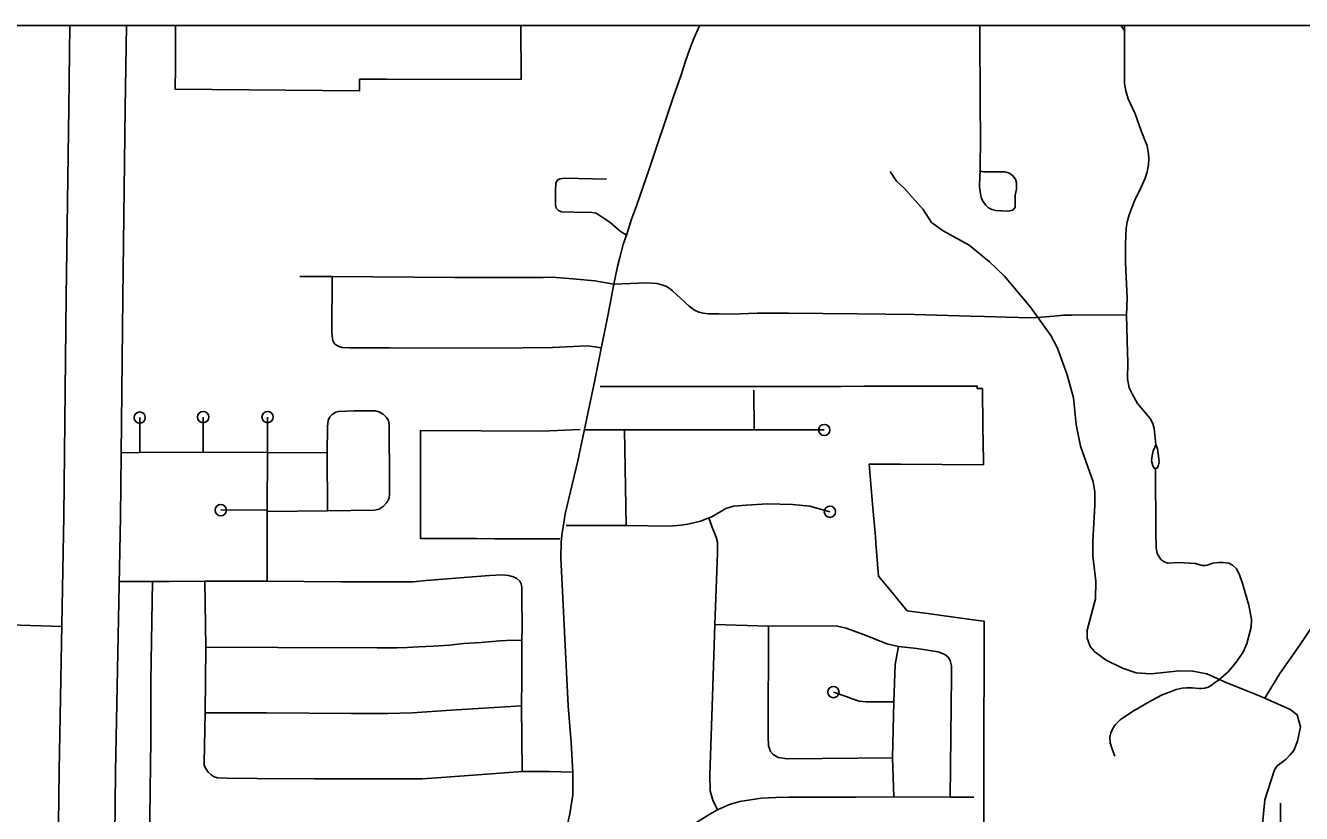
# Model space of a CAD drawing. Extents: x 670147 to 673275, y 705573 to 707613.
# Drawn here: x 671930 to 672042.9, y 706619.7 to 706689.4 of the extents above; entities that cross this region are included whole.
import ezdxf

# ---------------------------------------------------------------- set-up
doc = ezdxf.new("R2010")
doc.units = 0
for name, color, linetype in [('10', 7, 'Continuous'), ('31', 7, 'Continuous'), ('32', 7, 'Continuous'), ('33', 7, 'Continuous'), ('35', 7, 'Continuous'), ('45', 7, 'Continuous'), ('5', 7, 'Continuous'), ('6', 7, 'Continuous'), ('R_NoPlot', 7, 'Continuous')]:
    doc.layers.add(name, color=color, linetype=linetype)

msp = doc.modelspace()

# ---------------------------------------------------------------- linework, layer by layer
at = {"layer": '10'}
for points in [[(671930.13, 706499.79), (671925.13, 706499.78), (671925.13, 706500.12), (671925.13, 706501.85), (671925.65, 706510.48), (671926.59, 706517.77), (671928.69, 706528.12), (671930.84, 706541.2), (671931.4, 706546.67), (671931.75, 706552.18), (671931.99, 706562.89), (671932.18, 706576.27), (671932.76, 706609.15), (671932.93, 706623.46), (671933.36, 706645.99), (671933.56, 706665.36), (671933.78, 706682.1), (671933.89, 706689.36)], [(671938.89, 706689.36), (671938.78, 706682.03), (671938.56, 706665.3), (671938.36, 706645.91), (671937.93, 706623.38), (671937.76, 706609.07), (671937.18, 706576.19), (671936.99, 706562.8), (671936.75, 706551.96), (671936.38, 706546.26), (671935.8, 706540.54), (671933.61, 706527.22), (671931.53, 706516.95), (671930.63, 706510.01), (671930.13, 706501.71), (671930.13, 706500.29), (671930.13, 706499.79)]]:
    msp.add_lwpolyline(points, dxfattribs=at)
at = {"layer": '31'}
for points in [[(672014.42, 706689.36), (672014.4, 706689.3), (672014.43, 706682.1), (672014.44, 706679.66), (672014.43, 706676.48)], [(672026.87, 706689.36), (672027.05, 706689.12), (672027.21, 706688.91)], [(672029.96, 706652.29), (672029.81, 706653.7), (672029.69, 706654.15), (672029.46, 706654.6), (672029.13, 706654.99), (672028.36, 706655.93), (672027.87, 706656.77), (672027.61, 706657.32), (672027.47, 706658.11), (672027.5, 706659.61), (672027.45, 706660.42), (672027.38, 706663.75), (672027.42, 706665.25), (672027.29, 706668.41), (672027.28, 706669.96), (672027.3, 706670.82), (672027.35, 706671.4), (672027.44, 706671.98), (672027.6, 706672.61), (672027.86, 706673.31), (672028.09, 706673.86), (672028.66, 706675.07), (672029.01, 706675.86), (672029.21, 706676.41), (672029.31, 706677.04), (672029.35, 706677.56), (672029.31, 706678.02), (672029.19, 706678.72), (672028.68, 706680.05), (672028.14, 706681.55), (672027.53, 706682.87), (672027.31, 706683.59), (672027.21, 706684.23), (672027.21, 706688.91), (672027.21, 706689.36)], [(672016.34, 706672.96), (672016.29, 706672.97), (672015.8, 706673.01), (672015.45, 706673.08), (672015.16, 706673.23), (672014.93, 706673.46), (672014.73, 706673.73), (672014.55, 706674.05), (672014.45, 706674.47), (672014.38, 706675.1), (672014.4, 706676.04), (672014.43, 706676.48)], [(671982.01, 706666.49), (671984.92, 706666.59), (671985.83, 706666.53), (671986.27, 706666.41), (671986.6, 706666.29), (671986.9, 706666.13), (671987.21, 706665.88), (671988.68, 706664.52), (671989.16, 706664.17), (671989.52, 706664.01), (671989.91, 706663.91), (671990.39, 706663.87), (671991.29, 706663.85), (671992.37, 706663.83), (671994.69, 706663.91), (671997.46, 706663.9), (672003.54, 706663.87), (672008.62, 706663.79), (672013.56, 706663.66), (672014.8, 706663.62)], [(672029.96, 706652.29), (672030.11, 706651.91), (672030.18, 706651.48), (672030.24, 706651.02), (672030.25, 706650.74), (672030.21, 706650.5), (672030.12, 706650.24), (672029.94, 706650.16), (672029.84, 706650.18), (672029.7, 706650.42), (672029.59, 706650.85), (672029.64, 706651.28), (672029.74, 706651.75), (672029.88, 706652.07), (672029.96, 706652.29)]]:
    msp.add_lwpolyline(points, dxfattribs=at)
at = {"layer": '32'}
for points in [[(672014.43, 706676.48), (672014.76, 706676.41), (672015.92, 706676.42), (672016.62, 706676.41), (672017.01, 706676.3), (672017.32, 706676.07), (672017.54, 706675.76), (672017.65, 706675.44), (672017.64, 706674.89), (672017.52, 706674.34), (672017.51, 706673.51), (672017.52, 706673.26), (672017.33, 706673.03), (672016.94, 706672.94), (672016.34, 706672.96)], [(672014.8, 706663.62), (672016.74, 706663.56), (672019.01, 706663.5), (672019.85, 706663.55), (672020.98, 706663.66), (672021.81, 706663.75), (672022.52, 706663.75), (672024.73, 706663.77), (672027.38, 706663.75)]]:
    msp.add_lwpolyline(points, dxfattribs=at)
at = {"layer": '33'}
for p, q in [((671994.44, 706653.58), (671994.41, 706657.09)), ((671983.09, 706645.14), (671982.97, 706653.58)), ((671951.37, 706651.58), (671956.66, 706651.57))]:
    msp.add_line(p, q, dxfattribs=at)
for points in [[(671980.29, 706657.84), (671980.99, 706661.23), (671981.49, 706663.68), (671981.69, 706664.76), (671982.01, 706666.49), (671982.33, 706668.03), (671982.53, 706668.84), (671982.85, 706670), (671983.2, 706670.98), (671983.59, 706672.24), (671984.02, 706673.42), (671985.15, 706676.66), (671987.27, 706682.99), (671987.95, 706684.92), (671988.35, 706686.2), (671988.73, 706687.31), (671989.09, 706688.2), (671989.48, 706689.06), (671989.62, 706689.36)], [(671983.14, 706670.81), (671982.56, 706671.16), (671981.65, 706671.97), (671980.89, 706672.47), (671980.46, 706672.75), (671980.09, 706672.83), (671978.5, 706672.86), (671977.37, 706672.89), (671977.11, 706672.99), (671976.92, 706673.21), (671976.86, 706673.49), (671976.85, 706674.73), (671976.88, 706675.45), (671977.05, 706675.71), (671977.26, 706675.8), (671977.66, 706675.87), (671981.37, 706675.77)], [(671954.24, 706667.16), (671957.09, 706667.16), (671967.93, 706667.07), (671975.75, 706667.08), (671976.57, 706667.09), (671978.39, 706666.96), (671980.32, 706666.77), (671982.01, 706666.49)], [(671980.9, 706660.86), (671980.37, 706660.95), (671979.66, 706661.02), (671976.59, 706660.89), (671973.95, 706660.84), (671967.47, 706660.82), (671962.13, 706660.86), (671958.62, 706660.84), (671957.96, 706660.89), (671957.56, 706661.02), (671957.31, 706661.21), (671957.15, 706661.49), (671957.09, 706661.84), (671957.06, 706662.35), (671957.09, 706667.16)], [(671977.69, 706617.66), (671978.11, 706619.64), (671978.38, 706621.3), (671978.38, 706623.3), (671978.24, 706625.95), (671977.96, 706629.17), (671977.32, 706642.26), (671977.35, 706643.69), (671977.4, 706644.24), (671977.71, 706646.17), (671978.83, 706650.85), (671980.29, 706657.84)], [(671940.06, 706654.68), (671940.07, 706651.58)], [(671945.68, 706654.72), (671945.67, 706651.63)], [(671951.34, 706640.21), (671951.35, 706646.53), (671951.37, 706651.58), (671951.38, 706654.72)], [(671951.35, 706646.38), (671956.69, 706646.44), (671960.83, 706646.49), (671961.24, 706646.59), (671961.59, 706646.82), (671961.92, 706647.17), (671962.13, 706647.55), (671962.17, 706647.89), (671962.15, 706648.99), (671962.13, 706654.04), (671962.08, 706654.43), (671961.91, 706654.69), (671961.61, 706654.99), (671961.23, 706655.2), (671960.92, 706655.27), (671959.03, 706655.27), (671957.66, 706655.21), (671957.41, 706655.15), (671957.1, 706654.95), (671956.89, 706654.74), (671956.74, 706654.41), (671956.68, 706653.89), (671956.66, 706651.57), (671956.69, 706646.44)], [(671979.42, 706653.59), (671982.97, 706653.58), (671994.44, 706653.58), (672000.63, 706653.58)], [(671951.37, 706651.58), (671945.67, 706651.63), (671940.07, 706651.58), (671938.42, 706651.57)], [(671947.23, 706646.49), (671951.35, 706646.53)], [(672001.13, 706646.35), (671999.35, 706646.83), (671997.82, 706646.99), (671995.61, 706647.04), (671993.73, 706646.93), (671992.59, 706646.83), (671991.93, 706646.63), (671990.68, 706645.9), (671990.42, 706645.81), (671989.69, 706645.51), (671988.55, 706645.24), (671987.96, 706645.15), (671986.91, 706645.08), (671983.09, 706645.14), (671977.79, 706645.12)], [(671990.42, 706645.81), (671990.75, 706644.91), (671991.07, 706644.11), (671991.17, 706643.65), (671991.17, 706642.68), (671990.94, 706636.37), (671990.73, 706630), (671990.5, 706623.06), (671990.53, 706621.67), (671990.78, 706620.84), (671991.19, 706619.98)], [(671990.42, 706645.81), (671990.75, 706644.91), (671991.07, 706644.11), (671991.17, 706643.65), (671991.17, 706642.68), (671990.94, 706636.37), (671990.73, 706630), (671990.5, 706623.06), (671990.53, 706621.67), (671990.78, 706620.84), (671991.19, 706619.98)], [(671990.42, 706645.81), (671990.75, 706644.91), (671991.07, 706644.11), (671991.17, 706643.65), (671991.17, 706642.68), (671990.94, 706636.37), (671990.73, 706630), (671990.5, 706623.06), (671990.53, 706621.67), (671990.78, 706620.84), (671991.19, 706619.98)], [(671938.25, 706640.19), (671939.39, 706640.19), (671942.68, 706640.19), (671945.83, 706640.21), (671951.34, 706640.21), (671957.89, 706640.15), (671962.35, 706640.15), (671964.27, 706640.16), (671965.41, 706640.27), (671971.02, 706640.7), (671972.16, 706640.78), (671972.69, 706640.72), (671973.14, 706640.6), (671973.44, 706640.43), (671973.69, 706640.2), (671973.82, 706639.96), (671973.88, 706639.66), (671973.88, 706638.86), (671973.89, 706636.17), (671973.87, 706634.97), (671973.88, 706631.5), (671973.83, 706629.18), (671973.9, 706623.38)], [(671940.89, 706616.98), (671940.97, 706617.7), (671940.95, 706619.4), (671941.04, 706626.16), (671941.06, 706631.35), (671941.19, 706640.19)], [(671978.38, 706623.3), (671976.33, 706623.38), (671973.9, 706623.38), (671970.36, 706623.1), (671966.36, 706622.8), (671965.05, 706622.71), (671963.97, 706622.73), (671962.08, 706622.73), (671955.55, 706622.71), (671950.46, 706622.74), (671947.8, 706622.79), (671946.95, 706622.82), (671946.64, 706622.91), (671946.39, 706623.07), (671946.13, 706623.32), (671945.9, 706623.63), (671945.78, 706623.91), (671945.77, 706624.16), (671945.86, 706628.57), (671945.9, 706634.36), (671945.83, 706640.21)], [(671917.52, 706636.7), (671933.17, 706636.2)], [(671990.94, 706636.37), (671995.71, 706636.23), (672001.26, 706636.27), (672001.81, 706636.22), (672002.58, 706636.06), (672004.35, 706635.39), (672006.16, 706634.67), (672007.19, 706634.42), (672008.82, 706634.25), (672010.71, 706633.95), (672011.31, 706633.73), (672011.56, 706633.5), (672011.76, 706633.18), (672011.88, 706632.73), (672011.9, 706631.86), (672011.76, 706621.1)], [(671995.71, 706636.23), (671995.66, 706626.51), (671995.71, 706625.64), (671995.87, 706625.14), (671996.12, 706624.86), (671996.55, 706624.61), (671997.34, 706624.48), (672006.68, 706624.59)], [(671945.9, 706634.36), (671952.28, 706634.35), (671961.06, 706634.31), (671962.8, 706634.32), (671963.74, 706634.35), (671964.73, 706634.4), (671966.06, 706634.47), (671967.46, 706634.56), (671968.7, 706634.68), (671970.26, 706634.77), (671971.93, 706634.92), (671973.11, 706635), (671973.87, 706634.97)], [(672006.78, 706621.12), (672006.68, 706624.59), (672006.8, 706629.52), (672006.91, 706632.85), (672007.19, 706634.42)], [(672001.44, 706630.4), (672002.58, 706630), (672003.2, 706629.76), (672003.73, 706629.58), (672004.35, 706629.53), (672004.84, 706629.53), (672006.8, 706629.52)], [(671973.83, 706629.18), (671967.61, 706628.79), (671964.16, 706628.57), (671961.99, 706628.51), (671958.8, 706628.49), (671951.27, 706628.57), (671945.86, 706628.57)], [(671988.71, 706618.44), (671989.55, 706619.02), (671990.5, 706619.59), (671991.19, 706619.98), (671992.24, 706620.46), (671993.15, 706620.73), (671995.06, 706621), (671996.34, 706621.07), (671997.53, 706621.09), (672003.41, 706621.09), (672006.78, 706621.12), (672011.76, 706621.1), (672013.87, 706621.09)]]:
    msp.add_lwpolyline(points, dxfattribs=at)
for centre in [(671940.06, 706654.68), (671945.68, 706654.72), (671951.38, 706654.72), (672000.63, 706653.58), (671947.23, 706646.49), (672001.13, 706646.35), (672001.44, 706630.4)]:
    msp.add_circle(centre, 0.5, dxfattribs=at)
at = {"layer": '35'}
for points in [[(672006.45, 706676.44), (672007.03, 706675.58), (672007.7, 706674.97), (672009.37, 706673.08), (672010.11, 706671.94), (672011.16, 706671.19), (672013.44, 706669.94), (672015.25, 706668.46), (672016.58, 706667.19), (672018.87, 706664.44), (672020.67, 706661.93), (672021.27, 706660.81), (672022.11, 706658.46), (672022.68, 706656.42), (672022.92, 706654.06), (672023.31, 706652.14), (672024.43, 706648.98), (672024.56, 706648.1), (672024.58, 706646.94), (672024.39, 706643.72), (672024.4, 706642.44), (672024.65, 706640.2), (672024.62, 706638.65), (672023.88, 706635.88), (672023.89, 706635.18), (672024.15, 706634.44), (672024.57, 706633.95), (672025.58, 706633.23), (672027.02, 706632.5), (672028.22, 706632.09), (672029.54, 706632), (672032.06, 706632.28), (672033.25, 706632.25), (672034.49, 706632.02), (672036.24, 706631.2), (672038.39, 706630.36), (672039.62, 706629.85), (672041.86, 706628.86), (672042.47, 706628.39), (672042.78, 706627.31), (672042.51, 706626.05), (672042.18, 706625.22), (672041.8, 706624.78), (672041.5, 706624.45), (672040.7, 706623.86), (672040.48, 706623.52), (672039.6, 706620.85), (672039.31, 706617.83)], [(672039.62, 706629.85), (672040.93, 706632.03), (672042.67, 706634.53), (672044.61, 706637.37), (672045.33, 706638.97), (672045.53, 706639.92), (672045.57, 706640.95), (672045.41, 706642.1), (672045.17, 706644.04), (672045.17, 706647.14), (672045.09, 706648.99)]]:
    msp.add_lwpolyline(points, dxfattribs=at)
at = {"layer": '45'}
for points in [[(672029.94, 706650.16), (672029.97, 706644.5), (672030, 706643.13), (672030.09, 706642.66), (672030.41, 706642.13), (672030.77, 706641.88), (672031.05, 706641.79), (672031.98, 706641.86), (672033.47, 706641.76), (672034.07, 706641.59), (672034.31, 706641.58), (672034.53, 706641.63), (672034.99, 706641.79), (672035.53, 706641.87), (672035.94, 706641.87), (672036.43, 706641.8), (672036.76, 706641.61), (672037.11, 706641.31), (672037.33, 706640.86), (672037.64, 706639.99), (672038.19, 706638.08), (672038.44, 706636.81), (672038.4, 706636.14), (672038.26, 706635.57), (672038.01, 706634.68), (672037.69, 706633.93), (672037, 706632.92), (672036.36, 706632.19), (672035.52, 706631.46)], [(672026.34, 706624.74), (672026.09, 706625.35), (672025.92, 706625.91), (672025.9, 706626.4), (672025.99, 706626.8), (672026.16, 706627.18), (672026.36, 706627.5), (672026.8, 706627.93), (672027.91, 706628.69), (672029.59, 706629.64), (672030.54, 706630.16), (672031.31, 706630.46), (672031.78, 706630.61), (672032.29, 706630.73), (672032.67, 706630.78), (672033.19, 706630.78), (672033.79, 706630.71), (672034.01, 706630.71), (672034.3, 706630.74), (672034.59, 706630.84), (672034.85, 706630.99), (672035.25, 706631.28), (672035.52, 706631.46)]]:
    msp.add_lwpolyline(points, dxfattribs=at)
at = {"layer": '5'}
msp.add_lwpolyline([(672040.99, 706620.56), (672040.84, 706579.63)], dxfattribs=at)
at = {"layer": '6'}
for points in [[(671943.23, 706689.36), (671943.22, 706685.71), (671943.21, 706683.72), (671949.76, 706683.68), (671959.51, 706683.58), (671959.51, 706684.61), (671960.57, 706684.61), (671961.91, 706684.6), (671973.81, 706684.59), (671973.77, 706689.36)], [(671980.81, 706657.42), (671980.97, 706657.42), (671981.31, 706657.42), (671982.24, 706657.42), (671982.69, 706657.42), (671983.24, 706657.42), (671983.67, 706657.42), (671984.24, 706657.42), (671984.68, 706657.42), (671985.25, 706657.42), (671985.67, 706657.42), (671986.25, 706657.42), (671986.65, 706657.42), (671987.24, 706657.42), (671987.68, 706657.42), (671988.24, 706657.42), (671988.69, 706657.42), (671989.25, 706657.42), (671989.43, 706657.42), (671989.73, 706657.42), (671990.25, 706657.43)], [(671990.25, 706657.43), (671990.68, 706657.43), (671991.25, 706657.43), (671991.68, 706657.43), (671992.24, 706657.43), (671992.71, 706657.43), (671993.69, 706657.43), (671994.12, 706657.43), (671994.31, 706657.43), (671994.7, 706657.43), (671995.12, 706657.43), (671996.14, 706657.43), (671996.58, 706657.43), (671997.14, 706657.43), (671997.58, 706657.44), (671998.15, 706657.44), (671998.58, 706657.44), (671999.18, 706657.44), (671999.6, 706657.44), (672000.33, 706657.44), (672000.78, 706657.44), (672001.7, 706657.44), (672002.13, 706657.44), (672004.15, 706657.45), (672006.88, 706657.45), (672007.36, 706657.45), (672009.03, 706657.45), (672014.16, 706657.46), (672014.17, 706657.24), (672014.62, 706657.25), (672014.67, 706653.89), (672014.71, 706650.85), (672014.72, 706650.5), (672007.39, 706650.55), (672004.61, 706650.57), (672004.91, 706647.02), (672005.15, 706644.14), (672005.2, 706643.57), (672005.44, 706640.66), (672006.49, 706639.38), (672007.14, 706638.6), (672007.98, 706637.58), (672008.18, 706637.55), (672009.55, 706637.37), (672011.02, 706637.17), (672014.26, 706636.74), (672014.77, 706636.67), (672014.77, 706633.2), (672014.77, 706631.9), (672014.77, 706630.6), (672014.76, 706629.3), (672014.76, 706627.9), (672014.76, 706626.69), (672014.76, 706625.39), (672014.75, 706624.09), (672014.75, 706622.44), (672014.75, 706621.24), (672014.74, 706617.63)], [(671979.04, 706653.62), (671975.65, 706653.49), (671964.91, 706653.54), (671964.91, 706652.58), (671964.91, 706651.38), (671964.91, 706651.32), (671964.91, 706650.18), (671964.91, 706648.98), (671964.91, 706648.11), (671964.91, 706647.78), (671964.91, 706645.48), (671964.91, 706645.44), (671964.91, 706643.98), (671965.04, 706643.98), (671966.64, 706643.98), (671968.26, 706643.97), (671969.85, 706643.97), (671971.48, 706643.96), (671973.13, 706643.96), (671976.22, 706643.95), (671976.66, 706643.95), (671977.23, 706643.96)]]:
    msp.add_lwpolyline(points, dxfattribs=at)
at = {"layer": 'R_NoPlot'}
msp.add_lwpolyline([(671149.93, 706689.36), (672221.93, 706689.36), (672221.93, 705919.71), (671149.93, 705919.71)], close=True, dxfattribs=at)

doc.saveas('drawing.dxf')
